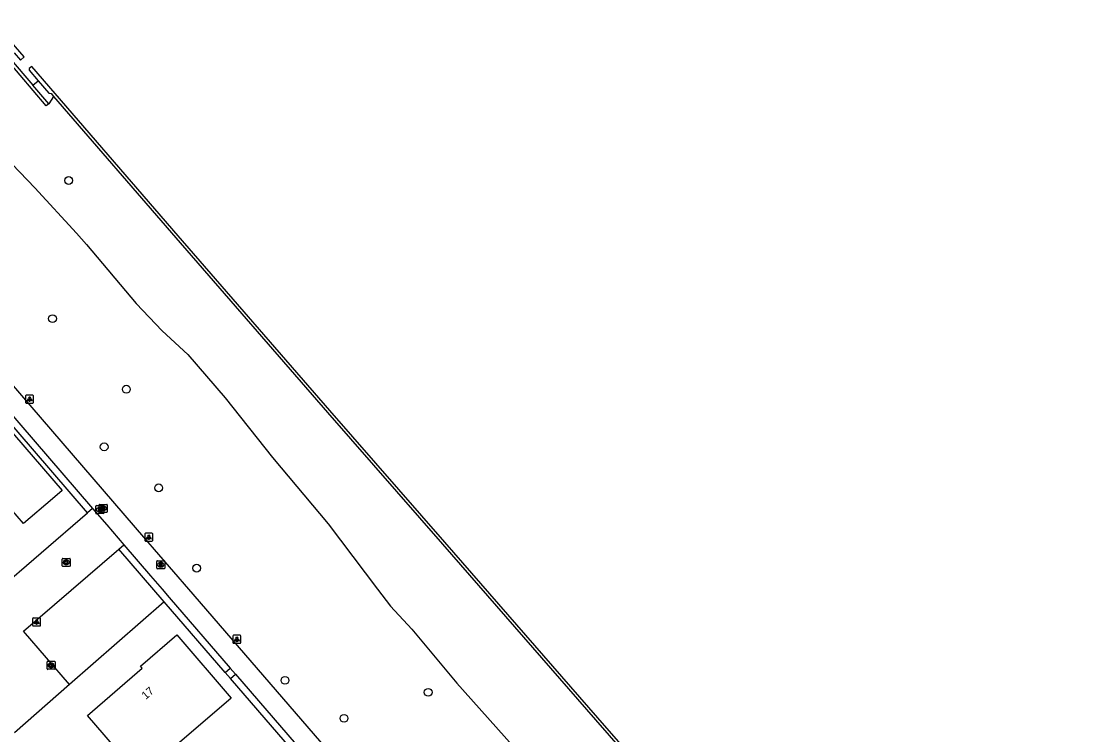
# Model space of a CAD drawing. Extents: x 155888 to 156864, y 383882 to 384671.
# Drawn here: x 156731.1 to 156864.2, y 384481.8 to 384571 of the extents above; entities that cross this region are included whole.
import ezdxf

# ---------------------------------------------------------------- set-up
doc = ezdxf.new("R2010")
doc.units = 0
for name, color, linetype in [('IMGEO_Boom', 7, 'Continuous'), ('IMGEO_Brandkraan', 7, 'Continuous'), ('IMGEO_Groenvoorziening', 7, 'Continuous'), ('IMGEO_Haag', 7, 'Continuous'), ('IMGEO_Kademuur', 7, 'Continuous'), ('IMGEO_Kolk', 7, 'Continuous'), ('IMGEO_Lichtpunt', 7, 'Continuous'), ('IMGEO_Pand', 7, 'Continuous'), ('IMGEO_Pand_nummerreeks', 7, 'Continuous'), ('IMGEO_Rijbaan_lokaal_open', 7, 'Continuous'), ('IMGEO_Rioolput', 7, 'Continuous'), ('IMGEO_Voetpad_open', 7, 'Continuous'), ('IMGEO_Waterloop', 7, 'Continuous')]:
    doc.layers.add(name, color=color, linetype=linetype)

msp = doc.modelspace()

# ---------------------------------------------------------------- linework, layer by layer
at = {"layer": 'IMGEO_Boom'}
for centre in [(156736.98, 384551.07), (156734.97, 384533.81), (156744.2, 384524.99), (156741.42, 384517.79), (156748.24, 384512.67), (156752.98, 384502.64), (156764.02, 384488.62), (156781.92, 384487.13), (156771.4, 384483.88)]:
    msp.add_circle(centre, 0.489, dxfattribs=at)
at = {"layer": 'IMGEO_Brandkraan'}
for p, q in [((156740.38, 384509.52), (156740.38, 384510.37)), ((156740.45, 384510.45), (156741.3, 384510.45)), ((156740.81, 384509.68), (156740.81, 384510.54)), ((156740.89, 384510.61), (156741.74, 384510.61)), ((156741.3, 384510.39), (156741.32, 384510.39)), ((156741.38, 384510.37), (156741.38, 384509.52)), ((156741.81, 384510.54), (156741.81, 384509.68)), ((156741.3, 384509.45), (156740.45, 384509.45)), ((156740.89, 384509.67), (156740.86, 384509.67)), ((156740.87, 384510.23), (156740.89, 384510.23)), ((156741.74, 384509.61), (156740.89, 384509.61)), ((156741.32, 384509.83), (156741.3, 384509.83))]:
    msp.add_line(p, q, dxfattribs=at)
for points in [[(156740.38, 384509.52), (156740.38, 384510.37)], [(156740.45, 384510.45), (156741.3, 384510.45)], [(156740.81, 384509.68), (156740.81, 384510.54)], [(156740.89, 384510.61), (156741.74, 384510.61)], [(156741.16, 384510.31), (156741.16, 384509.91), (156741.37, 384509.91)], [(156741.39, 384510.31), (156741.16, 384510.31)], [(156741.38, 384510.37), (156741.38, 384509.52)], [(156741.81, 384510.54), (156741.81, 384509.68)], [(156741.3, 384509.45), (156740.45, 384509.45)], [(156740.72, 384510.15), (156740.72, 384509.75), (156740.94, 384509.75)], [(156740.96, 384510.15), (156740.72, 384510.15)], [(156740.9, 384510.07), (156740.85, 384510.07), (156740.85, 384509.99)], [(156740.85, 384509.99), (156740.9, 384509.99)], [(156740.91, 384509.91), (156740.85, 384509.91), (156740.85, 384509.83)], [(156740.85, 384509.83), (156740.91, 384509.83)], [(156741.74, 384509.61), (156740.89, 384509.61)], [(156741.34, 384510.23), (156741.28, 384510.23), (156741.28, 384510.15)], [(156741.28, 384510.15), (156741.34, 384510.15)], [(156741.35, 384510.08), (156741.28, 384510.08), (156741.28, 384510)], [(156741.28, 384510), (156741.35, 384510)]]:
    msp.add_lwpolyline(points, dxfattribs=at)
for centre, radius, start, end in [((156740.45, 384510.37), 0.0765, 91.552, 178.448), ((156740.45, 384510.37), 0.0765, 91.552, 178.448), ((156740.89, 384510.53), 0.0765, 91.552, 178.448), ((156740.89, 384510.53), 0.0765, 91.552, 178.448), ((156741.3, 384510.37), 0.0765, 1.552, 88.448), ((156741.3, 384510.37), 0.0765, 1.552, 88.448), ((156741.39, 384510.16), 0.145, 59.4692, 91.5367), ((156741.42, 384510.21), 0.0922, 285.5137, 58.1501), ((156741.74, 384510.53), 0.0765, 1.552, 88.448), ((156741.74, 384510.53), 0.0765, 1.552, 88.448), ((156740.45, 384509.52), 0.0765, 181.552, 268.448), ((156740.45, 384509.52), 0.0765, 181.552, 268.448), ((156740.89, 384509.69), 0.0765, 181.552, 268.448), ((156740.89, 384509.69), 0.0765, 181.552, 268.448), ((156740.9, 384510.03), 0.0379, 267.8285, 90.9355), ((156740.91, 384509.87), 0.0404, 269.8759, 90.5077), ((156740.94, 384510), 0.251, 268.6676, 293.5347), ((156740.96, 384510), 0.145, 59.4692, 91.5367), ((156740.99, 384510.05), 0.0922, 285.5137, 58.1501), ((156740.99, 384509.86), 0.105, 301.3115, 78.989), ((156741.3, 384509.52), 0.0765, 271.552, 358.448), ((156741.3, 384509.52), 0.0765, 271.552, 358.448), ((156741.34, 384510.19), 0.0379, 267.8285, 90.9355), ((156741.35, 384510.04), 0.0404, 269.8759, 90.5077), ((156741.38, 384510.16), 0.251, 268.6676, 293.5347), ((156741.42, 384510.02), 0.105, 301.3115, 78.989), ((156741.74, 384509.69), 0.0765, 271.552, 358.448), ((156741.74, 384509.69), 0.0765, 271.552, 358.448)]:
    msp.add_arc(centre, radius, start, end, dxfattribs=at)
for centre, major_axis, ratio, start_param, end_param in [((156741.3, 384510.11), (-0.387, 0.002), 0.722429, 4.712389, 7.853982), ((156741.32, 384510.11), (-0.39, 0.002), 0.717154, 1.570796, 4.712389), ((156740.86, 384509.95), (-0.387, 0.002), 0.722429, 4.712389, 7.853982), ((156740.89, 384509.95), (-0.39, 0.002), 0.717154, 1.570796, 4.712389)]:
    msp.add_ellipse(centre, major_axis=major_axis, ratio=ratio, start_param=start_param, end_param=end_param, dxfattribs=at)
at = {"layer": 'IMGEO_Groenvoorziening'}
for points in [[(156716.02, 384567.72), (156717.58, 384565.92), (156732.76, 384550.17), (156737.96, 384544.47), (156739.22, 384543.09), (156745.41, 384535.69), (156748.69, 384532.29), (156751.88, 384529.31), (156756.55, 384523.93), (156762.45, 384516.47), (156769.41, 384508.17), (156775.6, 384500), (156777.21, 384497.87), (156779.88, 384495.02), (156785.48, 384488.27), (156806.72, 384464.55)], [(156735.11, 384561.58), (156734.49, 384560.64)], [(156748.92, 384498.44), (156737.1, 384488.09)]]:
    msp.add_lwpolyline(points, dxfattribs=at)
at = {"layer": 'IMGEO_Haag'}
for points in [[(156739.35, 384509.57), (156719.42, 384532.65)], [(156748.92, 384498.44), (156743.25, 384505)], [(156756.56, 384489.59), (156748.92, 384498.44)], [(156786.92, 384454.46), (156757.22, 384488.84)]]:
    msp.add_lwpolyline(points, dxfattribs=at)
at = {"layer": 'IMGEO_Kademuur'}
for points in [[(156730.17, 384567.03), (156730.96, 384566.11), (156731.42, 384566.5), (156721.61, 384577.86), (156702.59, 384599.93), (156682.74, 384622.7), (156659.38, 384649.52), (156642.83, 384668.51), (156640.27, 384671.46)], [(156734.49, 384560.64), (156734.18, 384560.38), (156727.63, 384568.07), (156727.93, 384568.32)], [(156729.55, 384566.43), (156732.51, 384562.96)], [(156864.21, 384413.56), (156850.75, 384429.1), (156834.88, 384447.57), (156818.77, 384466.02), (156803.12, 384483.95), (156783.99, 384505.88), (156769.63, 384522.34), (156750.69, 384544.16), (156732.39, 384565.32), (156732.07, 384565.04), (156732.05, 384564.87), (156733.19, 384563.53)], [(156734.49, 384560.64), (156732.51, 384562.96)], [(156733.19, 384563.53), (156734.51, 384561.98), (156734.8, 384561.93), (156735.11, 384561.58)], [(156735.11, 384561.58), (156750.39, 384543.9), (156769.33, 384522.07), (156783.69, 384505.62), (156802.82, 384483.68), (156818.47, 384465.76), (156834.58, 384447.3), (156850.45, 384428.84), (156852.49, 384426.48)]]:
    msp.add_lwpolyline(points, dxfattribs=at)
at = {"layer": 'IMGEO_Kolk'}
for p, q in [((156736.18, 384502.93), (156736.18, 384503.78)), ((156736.26, 384503.86), (156737.11, 384503.86)), ((156736.67, 384503.64), (156736.7, 384503.64)), ((156737.18, 384503.78), (156737.18, 384502.93)), ((156737.11, 384502.86), (156736.26, 384502.86)), ((156736.69, 384503.08), (156736.67, 384503.08)), ((156734.29, 384490.07), (156734.29, 384490.92)), ((156734.37, 384491), (156735.22, 384491)), ((156734.78, 384490.78), (156734.81, 384490.78)), ((156735.29, 384490.92), (156735.29, 384490.07)), ((156735.22, 384490), (156734.37, 384490)), ((156734.8, 384490.22), (156734.78, 384490.22))]:
    msp.add_line(p, q, dxfattribs=at)
for points in [[(156736.18, 384502.93), (156736.18, 384503.78)], [(156736.26, 384503.86), (156737.11, 384503.86)], [(156737.18, 384503.78), (156737.18, 384502.93)], [(156737.11, 384502.86), (156736.26, 384502.86)], [(156736.5, 384503.56), (156736.63, 384503.56), (156736.63, 384503.41), (156736.76, 384503.56), (156736.92, 384503.56), (156736.78, 384503.41), (156736.93, 384503.16), (156736.78, 384503.16), (156736.69, 384503.32), (156736.63, 384503.26), (156736.63, 384503.16), (156736.5, 384503.16), (156736.5, 384503.56)], [(156734.29, 384490.07), (156734.29, 384490.92)], [(156734.37, 384491), (156735.22, 384491)], [(156734.61, 384490.7), (156734.74, 384490.7), (156734.74, 384490.54), (156734.87, 384490.7), (156735.03, 384490.7), (156734.88, 384490.55), (156735.04, 384490.3), (156734.88, 384490.3), (156734.8, 384490.46), (156734.74, 384490.39), (156734.74, 384490.3), (156734.61, 384490.3), (156734.61, 384490.7)], [(156735.29, 384490.92), (156735.29, 384490.07)], [(156735.22, 384490), (156734.37, 384490)]]:
    msp.add_lwpolyline(points, dxfattribs=at)
for centre, start, end in [((156736.26, 384503.78), 91.552, 178.448), ((156736.26, 384503.78), 91.552, 178.448), ((156737.11, 384503.78), 1.552, 88.448), ((156737.11, 384503.78), 1.552, 88.448), ((156736.26, 384502.93), 181.552, 268.448), ((156736.26, 384502.93), 181.552, 268.448), ((156737.11, 384502.93), 271.552, 358.448), ((156737.11, 384502.93), 271.552, 358.448), ((156734.37, 384490.92), 91.552, 178.448), ((156734.37, 384490.92), 91.552, 178.448), ((156735.22, 384490.92), 1.552, 88.448), ((156735.22, 384490.92), 1.552, 88.448), ((156734.37, 384490.07), 181.552, 268.448), ((156734.37, 384490.07), 181.552, 268.448), ((156735.22, 384490.07), 271.552, 358.448), ((156735.22, 384490.07), 271.552, 358.448)]:
    msp.add_arc(centre, 0.0765, start, end, dxfattribs=at)
for centre, major_axis, ratio, start_param, end_param in [((156736.67, 384503.36), (-0.387, 0.002), 0.722429, 4.712389, 7.853982), ((156736.69, 384503.36), (-0.39, 0.002), 0.717154, 1.570796, 4.712389), ((156734.78, 384490.5), (-0.387, 0.002), 0.722429, 4.712389, 7.853982), ((156734.8, 384490.5), (-0.39, 0.002), 0.717154, 1.570796, 4.712389)]:
    msp.add_ellipse(centre, major_axis=major_axis, ratio=ratio, start_param=start_param, end_param=end_param, dxfattribs=at)
at = {"layer": 'IMGEO_Lichtpunt'}
for p, q in [((156731.6, 384524.16), (156731.6, 384523.35)), ((156731.6, 384524.16), (156731.6, 384523.35)), ((156732.5, 384524.26), (156731.69, 384524.26)), ((156732.5, 384524.26), (156731.69, 384524.26)), ((156732.6, 384523.35), (156732.6, 384524.16)), ((156732.6, 384523.35), (156732.6, 384524.16)), ((156731.69, 384523.26), (156732.5, 384523.26)), ((156731.69, 384523.26), (156732.5, 384523.26)), ((156746.5, 384506.91), (156746.5, 384506.1)), ((156746.5, 384506.91), (156746.5, 384506.1)), ((156747.4, 384507.01), (156746.6, 384507.01)), ((156747.4, 384507.01), (156746.6, 384507.01)), ((156747.5, 384506.1), (156747.5, 384506.91)), ((156747.5, 384506.1), (156747.5, 384506.91)), ((156746.6, 384506.01), (156747.4, 384506.01)), ((156746.6, 384506.01), (156747.4, 384506.01)), ((156732.48, 384496.32), (156732.48, 384495.51)), ((156732.48, 384496.32), (156732.48, 384495.51)), ((156733.38, 384496.41), (156732.57, 384496.41)), ((156733.38, 384496.41), (156732.57, 384496.41)), ((156733.48, 384495.51), (156733.48, 384496.32)), ((156733.48, 384495.51), (156733.48, 384496.32)), ((156732.57, 384495.42), (156733.38, 384495.42)), ((156732.57, 384495.42), (156733.38, 384495.42)), ((156757.51, 384494.16), (156757.51, 384493.35)), ((156757.51, 384494.16), (156757.51, 384493.35)), ((156758.41, 384494.25), (156757.6, 384494.25)), ((156758.41, 384494.25), (156757.6, 384494.25)), ((156757.6, 384493.25), (156758.41, 384493.25)), ((156757.6, 384493.25), (156758.41, 384493.25)), ((156758.5, 384493.35), (156758.5, 384494.16)), ((156758.5, 384493.35), (156758.5, 384494.16))]:
    msp.add_line(p, q, dxfattribs=at)
for points in [[(156731.97, 384523.82), (156732.01, 384523.8), (156731.82, 384523.53), (156731.79, 384523.56), (156731.97, 384523.82)], [(156732.07, 384523.78), (156732.12, 384523.78), (156732.12, 384523.45), (156732.07, 384523.45), (156732.07, 384523.78)], [(156732.18, 384523.8), (156732.22, 384523.82), (156732.41, 384523.56), (156732.37, 384523.53), (156732.18, 384523.8)], [(156746.88, 384506.57), (156746.91, 384506.55), (156746.73, 384506.28), (156746.69, 384506.31), (156746.88, 384506.57)], [(156746.98, 384506.53), (156747.03, 384506.53), (156747.03, 384506.2), (156746.98, 384506.2), (156746.98, 384506.53)], [(156747.09, 384506.55), (156747.13, 384506.57), (156747.31, 384506.31), (156747.27, 384506.28), (156747.09, 384506.55)], [(156732.85, 384495.98), (156732.89, 384495.95), (156732.71, 384495.69), (156732.67, 384495.72), (156732.85, 384495.98)], [(156732.96, 384495.93), (156733, 384495.93), (156733, 384495.61), (156732.96, 384495.61), (156732.96, 384495.93)], [(156733.07, 384495.95), (156733.1, 384495.98), (156733.29, 384495.72), (156733.25, 384495.69), (156733.07, 384495.95)], [(156757.88, 384493.82), (156757.92, 384493.79), (156757.73, 384493.53), (156757.69, 384493.56), (156757.88, 384493.82)], [(156757.98, 384493.77), (156758.03, 384493.77), (156758.03, 384493.45), (156757.98, 384493.45), (156757.98, 384493.77)], [(156758.09, 384493.79), (156758.13, 384493.82), (156758.32, 384493.56), (156758.28, 384493.53), (156758.09, 384493.79)]]:
    msp.add_lwpolyline(points, dxfattribs=at)
for centre in [(156732.1, 384523.96), (156747, 384506.71), (156732.98, 384496.12), (156758.01, 384493.95)]:
    msp.add_circle(centre, 0.0994, dxfattribs=at)
for centre, start, end in [((156731.69, 384524.16), 90, 180), ((156731.69, 384524.16), 90, 180), ((156732.5, 384524.16), 0, 90), ((156732.5, 384524.16), 0, 90), ((156731.69, 384523.35), 180, 270), ((156731.69, 384523.35), 180, 270), ((156732.5, 384523.35), 270, 0), ((156732.5, 384523.35), 270, 360), ((156746.6, 384506.91), 90, 180), ((156746.6, 384506.91), 90, 180), ((156747.4, 384506.91), 0, 90), ((156747.4, 384506.91), 0, 90), ((156746.6, 384506.1), 180, 270), ((156746.6, 384506.1), 180, 270), ((156747.4, 384506.1), 270, 0), ((156747.4, 384506.1), 270, 360), ((156732.57, 384496.32), 90, 180), ((156732.57, 384496.32), 90, 180), ((156733.38, 384496.32), 0, 90), ((156733.38, 384496.32), 0, 90), ((156732.57, 384495.51), 180, 270), ((156732.57, 384495.51), 180, 270), ((156733.38, 384495.51), 270, 0), ((156733.38, 384495.51), 270, 360), ((156757.6, 384494.16), 90, 180), ((156757.6, 384494.16), 90, 180), ((156757.6, 384493.35), 180, 270), ((156757.6, 384493.35), 180, 270), ((156758.41, 384494.16), 0, 90), ((156758.41, 384494.16), 0, 90), ((156758.41, 384493.35), 270, 0), ((156758.41, 384493.35), 270, 360)]:
    msp.add_arc(centre, 0.0946, start, end, dxfattribs=at)
at = {"layer": 'IMGEO_Pand'}
for points in [[(156721.72, 384517.09), (156722.85, 384518.08), (156715.42, 384526.71), (156720.21, 384530.82), (156726.57, 384523.46), (156736.16, 384512.33), (156734.96, 384511.3), (156731.36, 384508.21), (156729.76, 384510.07), (156728.82, 384509.23), (156729.13, 384508.86), (156728.91, 384508.68), (156724.61, 384504.92), (156724.4, 384504.81), (156718.68, 384511.45), (156719.44, 384512.12), (156723.2, 384515.37), (156721.72, 384517.09)], [(156750.53, 384469.75), (156743.01, 384478.44), (156743.75, 384479.11), (156739.35, 384484.23), (156746.18, 384490.13), (156745.96, 384490.38), (156750.5, 384494.29), (156757.31, 384486.4), (156749.67, 384479.84), (156751.36, 384477.8), (156755, 384473.6), (156750.53, 384469.75)]]:
    msp.add_lwpolyline(points, dxfattribs=at)
at = {"layer": 'IMGEO_Rijbaan_lokaal_open'}
for points in [[(156792.9, 384452.66), (156752, 384500), (156746.36, 384506.52), (156701.63, 384558.41)], [(156702.06, 384554.11), (156739.97, 384510.11)], [(156710.35, 384484.55), (156739.35, 384509.57)], [(156739.97, 384510.11), (156739.35, 384509.57)], [(156739.97, 384510.11), (156741.74, 384508.06), (156743.89, 384505.55)], [(156737.1, 384488.09), (156731.33, 384494.75), (156743.25, 384505)], [(156743.25, 384505), (156743.89, 384505.55)], [(156743.89, 384505.55), (156747.2, 384501.69), (156748.66, 384500), (156749.54, 384498.99), (156757.19, 384490.13)], [(156757.19, 384490.13), (156757.84, 384489.38)], [(156757.84, 384489.38), (156787.14, 384455.47), (156787.55, 384455)], [(156737.1, 384488.09), (156730.23, 384482.08)]]:
    msp.add_lwpolyline(points, dxfattribs=at)
at = {"layer": 'IMGEO_Rioolput'}
for p, q in [((156748, 384502.64), (156748, 384503.49)), ((156748.07, 384503.56), (156748.93, 384503.56)), ((156748.93, 384502.56), (156748.07, 384502.56)), ((156748.51, 384502.78), (156748.48, 384502.78)), ((156748.49, 384503.34), (156748.51, 384503.34)), ((156749, 384503.49), (156749, 384502.64))]:
    msp.add_line(p, q, dxfattribs=at)
for points in [[(156748, 384502.64), (156748, 384503.49)], [(156748.07, 384503.56), (156748.93, 384503.56)], [(156748.93, 384502.56), (156748.07, 384502.56)], [(156748.59, 384503.26), (156748.33, 384503.26), (156748.33, 384502.86)], [(156748.33, 384502.86), (156748.46, 384502.86), (156748.46, 384503.03), (156748.47, 384503.03)], [(156748.51, 384503.18), (156748.46, 384503.18), (156748.46, 384503.1)], [(156748.46, 384503.1), (156748.51, 384503.1)], [(156748.52, 384503), (156748.59, 384502.86), (156748.73, 384502.86), (156748.66, 384502.99)], [(156749, 384503.49), (156749, 384502.64)]]:
    msp.add_lwpolyline(points, dxfattribs=at)
for centre, radius, start, end in [((156748.07, 384503.49), 0.0765, 91.552, 178.448), ((156748.07, 384503.49), 0.0765, 91.552, 178.448), ((156748.07, 384502.64), 0.0765, 181.552, 268.448), ((156748.07, 384502.64), 0.0765, 181.552, 268.448), ((156748.47, 384502.97), 0.0533, 26.0293, 88.6989), ((156748.52, 384503.09), 0.0964, 77.0061, 93.1865), ((156748.5, 384503.29), 0.19, 274.7715, 282.9687), ((156748.53, 384503.14), 0.0378, 276.6634, 79.6772), ((156748.59, 384503.15), 0.109, 350.3612, 89.416), ((156748.58, 384503.15), 0.112, 277.5842, 350.9817), ((156748.57, 384502.94), 0.108, 29.5134, 73.7905), ((156748.92, 384503.49), 0.0765, 1.552, 88.448), ((156748.92, 384503.49), 0.0765, 1.552, 88.448), ((156748.92, 384502.64), 0.0765, 271.552, 358.448), ((156748.92, 384502.64), 0.0765, 271.552, 358.448)]:
    msp.add_arc(centre, radius, start, end, dxfattribs=at)
for centre, major_axis, ratio, start_param, end_param in [((156748.49, 384503.06), (-0.387, 0.002), 0.722429, 4.712389, 7.853982), ((156748.51, 384503.06), (-0.39, 0.002), 0.717154, 1.570796, 4.712389)]:
    msp.add_ellipse(centre, major_axis=major_axis, ratio=ratio, start_param=start_param, end_param=end_param, dxfattribs=at)
at = {"layer": 'IMGEO_Voetpad_open'}
for points in [[(156756.56, 384489.59), (156757.19, 384490.13)], [(156757.22, 384488.84), (156756.56, 384489.59)], [(156757.22, 384488.84), (156757.84, 384489.38)]]:
    msp.add_lwpolyline(points, dxfattribs=at)
at = {"layer": 'IMGEO_Waterloop'}
msp.add_lwpolyline([(156732.51, 384562.96), (156733.19, 384563.53)], dxfattribs=at)

# ---------------------------------------------------------------- texts
at = {"layer": 'IMGEO_Pand_nummerreeks'}
msp.add_text('17', height=1, rotation=40.8003, dxfattribs=at).set_placement((156746.62, 384486.17))

doc.saveas('drawing.dxf')
